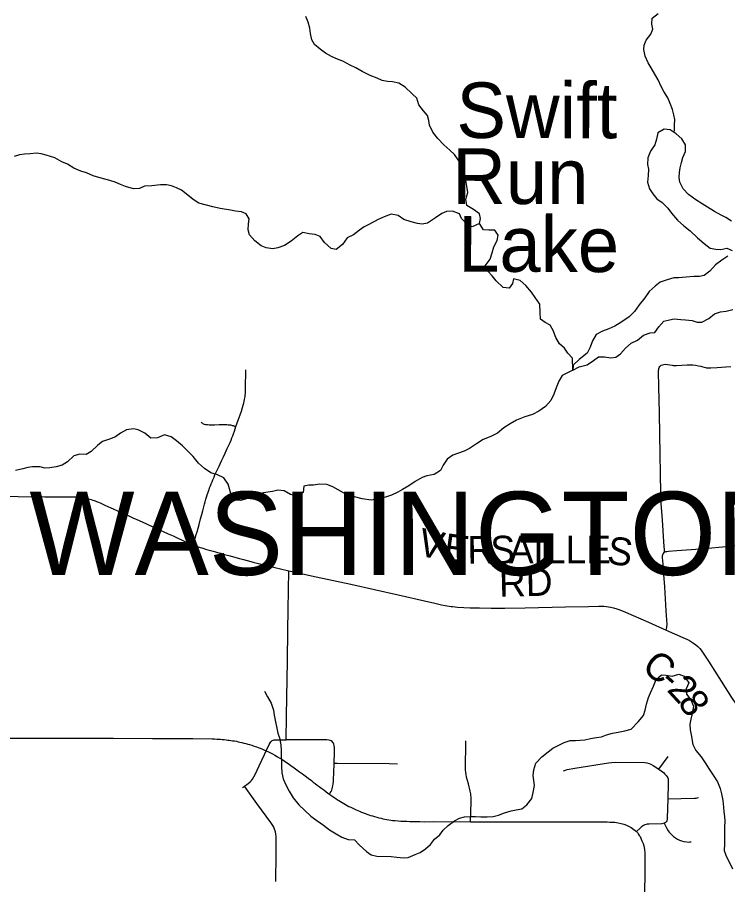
# Model space of a CAD drawing. Extents: x -87 to 2145, y -2128 to 440.
# Drawn here: x 115.85 to 154.23, y -1117.97 to -1071.11 of the extents above; entities that cross this region are included whole.
import ezdxf

# ---------------------------------------------------------------- set-up
doc = ezdxf.new("R2010")
doc.units = 0
for name, color, linetype in [('GM_X_City_Street', 7, 'Continuous'), ('GM_X_County_Road', 7, 'Continuous'), ('GM_X_County_Road_Text', 7, 'Continuous'), ('GM_X_Minor_Lake', 7, 'Continuous'), ('GM_X_Minor_Lake_Text', 7, 'Continuous'), ('GM_X_Minor_River', 7, 'Continuous'), ('GM_X_State_Route', 7, 'Continuous'), ('GM_X_Township_Road', 7, 'Continuous'), ('GM_X_Township_Text', 7, 'Continuous')]:
    doc.layers.add(name, color=color, linetype=linetype)

msp = doc.modelspace()

# ---------------------------------------------------------------- linework, layer by layer
at = {"layer": 'GM_X_City_Street'}
msp.add_line((150.505, -1111.735), (151.012, -1111.043), dxfattribs=at)
for points in [[(145.366, -1111.832), (145.47, -1111.782), (145.563, -1111.751), (145.982, -1111.677), (147.791, -1111.39), (147.969, -1111.366), (148.152, -1111.352), (149.761, -1111.383), (149.871, -1111.391), (149.984, -1111.422), (150.079, -1111.461), (150.205, -1111.53), (150.505, -1111.735), (150.643, -1111.827), (150.76, -1111.92), (150.843, -1111.998), (150.906, -1112.072), (150.965, -1112.15), (150.995, -1112.207), (151.01, -1112.254), (151.021, -1112.351), (151.02, -1112.532), (150.999, -1113.336), (150.966, -1114.387), (150.958, -1114.455), (150.939, -1114.522), (150.913, -1114.573), (150.869, -1114.612), (150.796, -1114.656), (150.674, -1114.681), (149.997, -1114.698), (149.884, -1114.709), (149.822, -1114.722), (149.749, -1114.748), (149.679, -1114.784), (149.585, -1114.846), (149.499, -1114.916), (149.303, -1115.098)], [(150.999, -1113.336), (152.449, -1113.309), (152.53, -1113.301), (152.578, -1113.292), (152.653, -1113.262)], [(150.796, -1114.656), (150.883, -1114.83), (150.941, -1114.94), (151.013, -1115.06), (151.077, -1115.142), (151.138, -1115.215), (151.228, -1115.307), (151.301, -1115.37), (151.419, -1115.454), (151.53, -1115.52), (151.631, -1115.569), (151.737, -1115.607), (151.862, -1115.639), (152.021, -1115.666), (152.116, -1115.671), (152.189, -1115.668), (152.267, -1115.655)]]:
    msp.add_lwpolyline(points, dxfattribs=at)
at = {"layer": 'GM_X_County_Road'}
for points in [[(114.36, -1096.986), (115.903, -1097.001), (117.342, -1097.012), (118.558, -1097.016), (118.753, -1097.019), (118.84, -1097.021), (118.922, -1097.023), (119.013, -1097.027), (119.107, -1097.031), (119.213, -1097.04), (119.293, -1097.049), (119.365, -1097.058), (119.445, -1097.071), (119.521, -1097.086), (119.595, -1097.101), (119.667, -1097.118), (119.758, -1097.142), (119.849, -1097.168), (119.923, -1097.192), (119.999, -1097.218), (120.061, -1097.242), (120.124, -1097.268), (120.229, -1097.312), (120.324, -1097.353), (120.437, -1097.402), (120.585, -1097.468), (120.749, -1097.541), (120.91, -1097.613), (121.036, -1097.669), (121.268, -1097.774), (121.539, -1097.897), (121.843, -1098.036), (122.101, -1098.154), (122.427, -1098.301), (122.828, -1098.484), (123.245, -1098.674), (123.477, -1098.779), (123.725, -1098.889), (124.007, -1099.015), (124.269, -1099.134), (124.526, -1099.252), (124.714, -1099.338), (124.87, -1099.41), (125.039, -1099.486), (125.161, -1099.538), (125.272, -1099.584), (125.361, -1099.619)], [(125.361, -1099.619), (125.423, -1099.643), (125.491, -1099.668), (125.617, -1099.714), (125.725, -1099.751), (125.821, -1099.781), (125.93, -1099.814), (126.027, -1099.842), (126.149, -1099.877), (126.288, -1099.916), (126.433, -1099.957), (126.555, -1099.992), (126.676, -1100.026), (126.839, -1100.072), (127.051, -1100.131), (127.344, -1100.211), (127.65, -1100.295), (127.861, -1100.354), (128.074, -1100.413), (128.262, -1100.465), (128.46, -1100.519), (128.655, -1100.571), (128.814, -1100.612), (128.963, -1100.649), (129.135, -1100.693), (129.308, -1100.734), (129.489, -1100.775), (129.773, -1100.84), (130.079, -1100.91), (130.526, -1101.011)], [(130.526, -1101.011), (131.997, -1101.337), (133.874, -1101.742), (136.436, -1102.315), (137.843, -1102.642), (138.419, -1102.774), (138.771, -1102.848), (138.964, -1102.889), (139.08, -1102.909), (139.188, -1102.928), (139.29, -1102.941), (139.384, -1102.951), (139.628, -1102.973), (140.315, -1103.009), (140.823, -1103.024), (141.463, -1103.036), (142.185, -1103.035), (143.3, -1103.019), (145.465, -1102.968), (146.712, -1102.94), (147.271, -1102.931), (147.535, -1102.936), (147.679, -1102.946), (147.789, -1102.96), (147.896, -1102.981), (148.057, -1103.016), (148.249, -1103.069), (148.404, -1103.124), (148.71, -1103.248), (149.956, -1103.798), (150.904, -1104.22)], [(150.904, -1104.22), (151.804, -1104.614), (152.054, -1104.733), (152.233, -1104.825), (152.386, -1104.923), (152.505, -1105.014), (152.617, -1105.113), (152.721, -1105.22), (152.796, -1105.309), (152.875, -1105.414), (152.988, -1105.576), (153.194, -1105.893), (153.88, -1106.973), (154.434, -1107.863), (154.981, -1108.66), (155.619, -1109.595), (155.878, -1109.994), (155.967, -1110.15)]]:
    msp.add_lwpolyline(points, dxfattribs=at)
at = {"layer": 'GM_X_Minor_Lake'}
for points in [[(154.434, -1082.132), (154.136, -1081.935), (153.878, -1081.798), (153.53, -1081.6), (153.143, -1081.37), (152.856, -1081.193), (152.519, -1080.964), (152.123, -1080.684), (151.828, -1080.376), (151.655, -1080.012), (151.62, -1079.76), (151.636, -1079.5), (151.672, -1079.24), (151.739, -1078.951), (151.815, -1078.693), (151.953, -1078.355), (151.961, -1078.005), (151.757, -1077.679), (151.451, -1077.411), (151.124, -1077.183), (150.793, -1077.155), (150.467, -1077.347), (150.379, -1077.686), (150.292, -1078.005), (150.063, -1078.34), (149.914, -1078.697), (149.896, -1079.057), (149.961, -1079.309), (149.933, -1079.649), (149.905, -1080.009), (150.018, -1080.383), (150.183, -1080.647), (150.408, -1080.913), (150.685, -1081.11), (151, -1081.429), (151.206, -1081.684), (151.529, -1082.063), (151.864, -1082.371), (152.21, -1082.65), (152.604, -1083.03), (152.959, -1083.339), (153.296, -1083.578), (153.596, -1083.635), (153.857, -1083.651), (154.19, -1083.589), (154.469, -1083.716)], [(154.241, -1084.021), (153.925, -1084.224), (153.567, -1084.486), (153.268, -1084.829), (152.971, -1085.062), (152.709, -1085.106), (152.407, -1085.109), (151.994, -1085.149), (151.601, -1085.179), (151.319, -1085.193), (150.955, -1085.294), (150.58, -1085.425), (150.314, -1085.629), (149.995, -1085.921), (149.756, -1086.266), (149.457, -1086.639), (149.207, -1087.013), (148.909, -1087.296), (148.511, -1087.557), (148.144, -1087.798), (147.809, -1087.94), (147.474, -1088.072), (147.128, -1088.253), (146.929, -1088.589), (146.811, -1088.926), (146.633, -1089.252), (146.203, -1089.601), (145.884, -1089.903), (145.868, -1090.173), (146.214, -1090.002), (146.649, -1089.883), (146.986, -1089.651), (147.252, -1089.447), (147.584, -1089.456), (147.925, -1089.514), (148.187, -1089.481), (148.442, -1089.297), (148.71, -1088.993), (149.018, -1088.721), (149.364, -1088.549), (149.692, -1088.277), (150.046, -1088.155), (150.298, -1088.132), (150.516, -1087.837), (150.784, -1087.533), (151.098, -1087.45), (151.35, -1087.406), (151.702, -1087.435), (151.962, -1087.461), (152.314, -1087.5), (152.583, -1087.577), (152.845, -1087.583)], [(152.845, -1087.583), (153.221, -1087.382), (153.518, -1087.139), (153.842, -1087.027), (154.155, -1086.994), (154.509, -1086.892)]]:
    msp.add_lwpolyline(points, dxfattribs=at)
at = {"layer": 'GM_X_Minor_River'}
for points in [[(145.868, -1090.173), (145.843, -1089.522), (145.597, -1089.256), (145.422, -1088.991), (145.146, -1088.754), (144.952, -1088.419), (144.8, -1088.025), (144.635, -1087.74), (144.377, -1087.594), (144.12, -1087.417), (144.107, -1087.066), (144.077, -1086.615), (143.824, -1086.249), (143.639, -1085.954), (143.335, -1085.606), (143.03, -1085.328), (142.669, -1085.249), (142.603, -1085.497), (142.427, -1085.753), (142.096, -1085.705), (141.732, -1085.345), (141.506, -1085.079), (141.271, -1084.823), (141.126, -1084.539), (141.396, -1084.186), (141.504, -1083.838), (141.602, -1083.51), (141.77, -1083.174), (141.827, -1082.885), (141.652, -1082.611), (141.32, -1082.612), (141.039, -1082.585), (140.815, -1082.259), (140.881, -1081.98), (140.827, -1081.729), (140.5, -1081.5), (140.133, -1081.281), (140.09, -1080.94), (140.199, -1080.572), (140.146, -1080.23), (140.093, -1079.908), (140.018, -1079.656), (139.795, -1079.26), (139.762, -1078.929), (139.48, -1078.521), (139.224, -1078.285), (138.888, -1078.006), (138.564, -1077.657), (138.3, -1077.31), (138.117, -1076.935), (138.092, -1076.684), (138.008, -1076.422), (137.802, -1076.166), (137.538, -1075.839), (137.445, -1075.486), (137.179, -1075.249), (136.815, -1074.88), (136.458, -1074.67), (136.128, -1074.592), (135.846, -1074.585), (135.566, -1074.518), (135.297, -1074.401), (134.918, -1074.252), (134.481, -1074.03), (134.133, -1073.831), (133.844, -1073.694), (133.447, -1073.484), (133.187, -1073.397), (132.829, -1073.228), (132.511, -1073.04), (132.214, -1072.832), (131.908, -1072.584), (131.763, -1072.32), (131.69, -1071.978), (131.656, -1071.696), (131.573, -1071.374), (131.449, -1071.07)], [(151.351, -1077.341), (151.355, -1077.198), (151.361, -1076.938), (151.378, -1076.637), (151.333, -1076.386), (151.259, -1076.083), (151.125, -1075.769), (151.002, -1075.456), (150.788, -1075.12), (150.643, -1074.846), (150.47, -1074.48), (150.306, -1074.176), (150.102, -1073.84), (149.937, -1073.575), (149.784, -1073.211), (149.701, -1072.858), (149.727, -1072.608), (149.823, -1072.349), (150.082, -1072.024), (150.188, -1071.756), (150.144, -1071.484), (150.151, -1071.153), (150.479, -1070.9)], [(140.815, -1082.259), (140.429, -1082.43), (140.16, -1082.313), (139.856, -1081.985), (139.751, -1081.732), (139.362, -1081.582), (139.049, -1081.604), (138.785, -1081.718), (138.448, -1081.949), (138.01, -1082.228), (137.727, -1082.281), (137.466, -1082.255), (137.126, -1082.156), (136.737, -1082.026), (136.43, -1081.818), (136.05, -1081.738), (135.664, -1081.898), (135.349, -1082.03), (134.85, -1082.298), (134.596, -1082.431), (134.341, -1082.605), (134.013, -1082.857), (133.678, -1083.028), (133.418, -1083.391), (133.07, -1083.653), (132.8, -1083.595), (132.445, -1083.276), (132.211, -1082.95), (131.942, -1082.853), (131.621, -1082.815), (131.27, -1082.746), (131.015, -1082.909), (130.656, -1083.21), (130.279, -1083.44), (129.925, -1083.561), (129.652, -1083.613), (129.301, -1083.564), (129.032, -1083.457), (128.676, -1083.188), (128.401, -1082.861), (128.317, -1082.598), (128.334, -1082.269), (128.381, -1081.99), (128.225, -1081.726), (127.966, -1081.619), (127.645, -1081.581), (127.375, -1081.534), (126.814, -1081.449), (126.423, -1081.359), (125.664, -1081.149), (125.346, -1080.951), (124.981, -1080.651), (124.724, -1080.444), (124.455, -1080.327), (124.176, -1080.22), (123.905, -1080.163), (123.594, -1080.165), (123.12, -1080.212), (122.717, -1080.232), (122.453, -1080.355), (122.13, -1080.386), (121.691, -1080.244), (121.432, -1080.148), (121.133, -1080.02), (120.843, -1079.932), (120.383, -1079.81), (119.954, -1079.669), (119.585, -1079.519), (119.286, -1079.421), (118.897, -1079.261), (118.56, -1079.052), (118.251, -1078.924), (117.884, -1078.694), (117.404, -1078.562), (117.144, -1078.495), (116.883, -1078.458), (116.541, -1078.479), (116.238, -1078.511), (115.966, -1078.543), (115.683, -1078.626)], [(145.868, -1090.173), (145.299, -1090.459), (145.111, -1090.765), (144.972, -1091.131), (144.844, -1091.478), (144.676, -1091.814), (144.397, -1092.147), (144.029, -1092.388), (143.683, -1092.579), (143.268, -1092.699), (142.822, -1092.877), (142.475, -1093.069), (142.139, -1093.29), (141.79, -1093.571), (141.444, -1093.752), (141.028, -1093.922), (140.661, -1094.152), (140.283, -1094.412), (139.989, -1094.545), (139.644, -1094.676), (139.39, -1094.769), (139.084, -1094.981), (138.855, -1095.315), (138.718, -1095.592), (138.371, -1095.813), (137.978, -1095.883), (137.724, -1095.976), (137.347, -1096.186), (137, -1096.427), (136.664, -1096.628), (136.409, -1096.771), (136.074, -1096.932), (135.75, -1097.034), (135.386, -1097.124), (134.971, -1097.203), (134.48, -1097.12), (134.15, -1097.041), (133.9, -1096.985), (133.482, -1096.803), (133.194, -1096.646), (132.895, -1096.488), (132.577, -1096.359), (132.185, -1096.329), (131.852, -1096.39), (131.6, -1096.383), (131.337, -1096.446), (131.3, -1096.785), (130.974, -1096.976), (130.614, -1096.886), (130.266, -1096.697), (129.925, -1096.668), (129.641, -1096.74), (129.147, -1096.797), (128.773, -1096.897), (128.489, -1097.019), (128.184, -1097.151), (127.901, -1097.223), (127.64, -1097.196), (127.386, -1096.839), (127.321, -1096.588), (127.247, -1096.336), (127.013, -1095.99), (126.674, -1095.84), (126.305, -1095.73), (125.968, -1095.491), (125.633, -1095.192), (125.349, -1094.835), (125.024, -1094.516), (124.778, -1094.26), (124.453, -1093.991), (124.156, -1093.773), (123.796, -1093.663), (123.42, -1093.823), (123.068, -1093.843), (122.742, -1093.575), (122.384, -1093.395), (122.124, -1093.338), (121.75, -1093.398), (121.424, -1093.579), (121.148, -1093.781), (120.824, -1093.902), (120.459, -1094.022), (120.203, -1094.235), (119.843, -1094.565), (119.568, -1094.727), (119.227, -1094.718), (118.903, -1094.799), (118.564, -1095.129), (118.278, -1095.312), (117.954, -1095.403), (117.611, -1095.453), (117.339, -1095.466), (117.079, -1095.399), (116.677, -1095.398), (116.424, -1095.441), (116.151, -1095.513), (115.757, -1095.592)], [(129.2, -1107.529), (129.375, -1107.834), (129.568, -1108.17), (129.691, -1108.543), (129.735, -1108.815), (129.798, -1109.177), (129.87, -1109.519), (129.935, -1109.781), (130.02, -1110.033), (130.082, -1110.415), (130.105, -1110.726), (130.109, -1110.996), (130.122, -1111.337), (130.126, -1111.597), (130.149, -1111.928), (130.222, -1112.261), (130.385, -1112.616), (130.539, -1112.92), (130.762, -1113.287), (131.066, -1113.665), (131.381, -1113.974), (131.706, -1114.273), (132.043, -1114.513), (132.389, -1114.762), (132.715, -1115.011), (133.083, -1115.232), (133.391, -1115.41), (133.72, -1115.539), (134.061, -1115.548), (134.336, -1115.846), (134.711, -1116.177), (134.978, -1116.364), (135.269, -1116.432), (136.043, -1116.453), (136.364, -1116.491), (136.725, -1116.521), (136.977, -1116.508), (137.342, -1116.337), (137.626, -1116.245), (137.902, -1116.032), (138.179, -1115.809), (138.396, -1115.524), (138.683, -1115.282), (138.86, -1115.026), (139.127, -1114.773), (139.464, -1114.521), (139.749, -1114.389), (140.022, -1114.306), (140.364, -1114.295), (140.616, -1114.292), (140.897, -1114.319), (141.239, -1114.308), (141.571, -1114.287), (141.844, -1114.224), (142.179, -1114.093), (142.534, -1113.982), (142.796, -1113.939), (143.109, -1113.887), (143.376, -1113.654), (143.655, -1113.311), (143.732, -1112.993), (143.791, -1112.624), (143.767, -1112.343), (143.722, -1112.071), (143.759, -1111.772), (143.868, -1111.415), (144.197, -1111.063), (144.525, -1110.801), (144.791, -1110.608), (145.045, -1110.475), (145.401, -1110.294), (145.715, -1110.192), (146.007, -1110.179), (146.258, -1110.176), (146.521, -1110.143), (146.814, -1110.08), (147.147, -1110.029), (147.409, -1109.996), (147.683, -1109.883), (148.017, -1109.781), (148.31, -1109.729), (148.673, -1109.668), (149.017, -1109.567), (149.388, -1109.186), (149.677, -1108.833), (149.774, -1108.555), (149.842, -1108.217), (149.95, -1107.859), (150.067, -1107.602), (150.225, -1107.246), (150.364, -1106.889), (150.651, -1106.646), (150.912, -1106.653), (151.243, -1106.711), (151.587, -1106.61), (151.887, -1106.707), (152.13, -1107.074), (151.982, -1107.39), (152.006, -1107.681), (152.24, -1107.997), (152.384, -1108.331)], [(152.384, -1108.331), (152.315, -1108.72), (152.247, -1109.029), (152.191, -1109.297), (152.214, -1109.618), (152.269, -1109.88), (152.358, -1110.403), (152.521, -1110.727), (152.795, -1111.075), (153.019, -1111.401), (153.233, -1111.736), (153.447, -1112.062), (153.68, -1112.419), (153.823, -1112.783), (153.907, -1113.065), (153.98, -1113.427), (154.012, -1113.789), (154.026, -1114.049), (154.061, -1114.3), (154.085, -1114.561), (154.069, -1114.831), (154.064, -1115.092), (154.066, -1115.432), (154.068, -1115.793), (154.051, -1116.133), (154.125, -1116.385), (154.497, -1117.121)]]:
    msp.add_lwpolyline(points, dxfattribs=at)
at = {"layer": 'GM_X_State_Route'}
for p, q in [((149.762, -1116.713), (149.759, -1116.863)), ((149.759, -1116.863), (149.756, -1117.113))]:
    msp.add_line(p, q, dxfattribs=at)
for points in [[(114.744, -1110.065), (116.65, -1110.065), (118.416, -1110.058), (121.042, -1110.06), (123.147, -1110.073), (124.436, -1110.08), (125.326, -1110.084), (126.374, -1110.099), (126.506, -1110.102), (126.63, -1110.106), (126.726, -1110.112), (126.832, -1110.119), (126.923, -1110.128), (127.034, -1110.138), (127.134, -1110.149), (127.223, -1110.16), (127.305, -1110.171), (127.39, -1110.182), (127.474, -1110.195), (127.583, -1110.212), (127.687, -1110.23), (127.787, -1110.249), (127.882, -1110.269), (127.986, -1110.292), (128.097, -1110.321), (128.203, -1110.349), (128.301, -1110.377), (128.401, -1110.407), (128.52, -1110.446), (128.644, -1110.488), (128.77, -1110.531), (128.92, -1110.585), (129.056, -1110.638), (129.174, -1110.685), (129.301, -1110.741), (129.425, -1110.8), (129.527, -1110.85), (129.644, -1110.911), (129.772, -1110.981), (129.914, -1111.063), (130.044, -1111.141), (130.191, -1111.234), (130.343, -1111.334), (130.489, -1111.434), (130.632, -1111.534), (130.808, -1111.66), (130.951, -1111.764), (131.103, -1111.874), (131.253, -1111.985), (131.4, -1112.096), (131.574, -1112.228), (131.743, -1112.356), (131.843, -1112.432), (131.938, -1112.504), (132.051, -1112.591), (132.168, -1112.68), (132.296, -1112.775), (132.409, -1112.86), (132.526, -1112.946), (132.635, -1113.025), (132.715, -1113.082), (132.739, -1113.099), (132.848, -1113.177), (132.963, -1113.257), (133.056, -1113.32), (133.151, -1113.383), (133.232, -1113.435), (133.312, -1113.485), (133.408, -1113.543), (133.494, -1113.593), (133.583, -1113.643), (133.668, -1113.691), (133.77, -1113.745), (133.874, -1113.797), (133.972, -1113.845), (134.054, -1113.884), (134.152, -1113.93), (134.247, -1113.973), (134.338, -1114.012), (134.441, -1114.053), (134.553, -1114.097), (134.664, -1114.138), (134.744, -1114.166), (134.842, -1114.199), (134.942, -1114.231), (135.05, -1114.264), (135.157, -1114.294), (135.272, -1114.327), (135.393, -1114.359), (135.502, -1114.388), (135.601, -1114.411), (135.716, -1114.435), (135.823, -1114.455), (135.931, -1114.472), (136.035, -1114.487), (136.131, -1114.5), (136.274, -1114.516), (136.424, -1114.529), (136.567, -1114.537), (136.754, -1114.546), (136.893, -1114.552), (137.051, -1114.557), (137.199, -1114.561), (137.414, -1114.565), (137.607, -1114.568), (137.837, -1114.572), (138.338, -1114.57), (140.345, -1114.582), (143.786, -1114.589), (145.065, -1114.587), (146.608, -1114.588), (146.634, -1114.588)], [(146.634, -1114.588), (147.726, -1114.588), (147.859, -1114.59), (148.009, -1114.597), (148.139, -1114.606), (148.318, -1114.63), (148.478, -1114.663), (148.62, -1114.703), (148.774, -1114.763), (148.909, -1114.827), (149.023, -1114.894), (149.092, -1114.941), (149.17, -1114.994), (149.242, -1115.049), (149.303, -1115.098), (149.352, -1115.159), (149.396, -1115.222), (149.457, -1115.32), (149.498, -1115.382), (149.537, -1115.461), (149.565, -1115.524), (149.604, -1115.614), (149.634, -1115.683), (149.66, -1115.751), (149.701, -1115.878), (149.723, -1115.975), (149.74, -1116.091), (149.753, -1116.236), (149.761, -1116.519), (149.762, -1116.688), (149.762, -1116.713)], [(149.756, -1117.113), (149.75, -1117.512), (149.709, -1119.75), (149.706, -1119.943), (149.689, -1120.886), (149.688, -1120.918), (149.658, -1122.568), (149.646, -1123.246), (149.627, -1123.9), (149.626, -1124.251), (149.623, -1124.997), (149.617, -1125.865), (149.608, -1126.603), (149.606, -1127.973)]]:
    msp.add_lwpolyline(points, dxfattribs=at)
at = {"layer": 'GM_X_Township_Road'}
for p, q in [((130.371, -1110.143), (130.397, -1108.85)), ((135.95, -1111.434), (136.397, -1111.438)), ((128.024, -1112.725), (128.123, -1112.655))]:
    msp.add_line(p, q, dxfattribs=at)
for points in [[(150.827, -1100.014), (150.819, -1099.898), (150.786, -1099.45), (150.712, -1098.271), (150.646, -1097.372), (150.628, -1096.984), (150.626, -1096.937), (150.624, -1096.896), (150.623, -1096.856), (150.622, -1096.816), (150.562, -1093.647), (150.545, -1092.49), (150.522, -1091.073), (150.502, -1090.256), (150.504, -1090.195), (150.511, -1090.135), (150.519, -1090.087), (150.533, -1090.036), (150.56, -1089.985), (150.598, -1089.942), (150.648, -1089.906), (150.709, -1089.879), (150.777, -1089.864), (150.871, -1089.857), (150.973, -1089.867), (151.103, -1089.886), (151.23, -1089.911), (151.28, -1089.921), (151.311, -1089.925), (151.421, -1089.93), (151.476, -1089.93), (152.053, -1089.886), (152.193, -1089.887), (152.351, -1089.895), (152.492, -1089.905), (152.663, -1089.934), (152.78, -1089.962), (152.834, -1089.977), (152.893, -1089.993), (152.972, -1090.02), (153.029, -1090.037), (153.094, -1090.05), (153.168, -1090.054), (153.325, -1090.05), (153.666, -1090.033), (154.129, -1089.989), (154.396, -1089.97)], [(127.663, -1093.227), (127.782, -1092.885), (127.884, -1092.596), (127.958, -1092.382), (128.02, -1092.189), (128.057, -1092.069), (128.089, -1091.954), (128.114, -1091.859), (128.133, -1091.764), (128.149, -1091.683), (128.162, -1091.588), (128.168, -1091.518), (128.174, -1091.443), (128.177, -1091.338), (128.179, -1091.171), (128.19, -1090.155)], [(125.361, -1099.619), (125.412, -1099.435), (125.462, -1099.252), (125.516, -1099.059), (125.56, -1098.903), (125.614, -1098.714), (125.668, -1098.519), (125.755, -1098.202), (125.82, -1097.97), (125.872, -1097.776), (125.931, -1097.557), (125.97, -1097.416), (126.007, -1097.284), (126.044, -1097.154), (126.078, -1097.032), (126.113, -1096.915), (126.141, -1096.819), (126.174, -1096.722), (126.208, -1096.624), (126.243, -1096.535), (126.284, -1096.427), (126.328, -1096.316), (126.371, -1096.21), (126.419, -1096.095), (126.48, -1095.956), (126.532, -1095.832), (126.58, -1095.728), (126.636, -1095.613), (126.701, -1095.476), (126.76, -1095.355), (126.816, -1095.233), (126.888, -1095.077), (126.988, -1094.864), (127.083, -1094.662), (127.198, -1094.408), (127.261, -1094.27), (127.343, -1094.083), (127.398, -1093.957), (127.448, -1093.833), (127.487, -1093.729), (127.528, -1093.614), (127.578, -1093.473), (127.663, -1093.227)], [(125.788, -1092.987), (125.819, -1093.02), (125.853, -1093.046), (125.899, -1093.07), (125.947, -1093.087), (126.013, -1093.105), (126.075, -1093.113), (126.124, -1093.118), (126.22, -1093.122), (126.324, -1093.124), (126.511, -1093.122), (126.754, -1093.115), (126.956, -1093.113), (127.075, -1093.113), (127.171, -1093.117), (127.244, -1093.122), (127.312, -1093.128), (127.362, -1093.135), (127.42, -1093.146), (127.466, -1093.159), (127.518, -1093.174), (127.577, -1093.193), (127.663, -1093.227)], [(150.827, -1100.014), (150.857, -1099.994), (150.892, -1099.981), (150.947, -1099.968), (151.043, -1099.959), (151.479, -1099.926), (151.999, -1099.888), (152.782, -1099.826), (154.353, -1099.682), (154.973, -1099.636)], [(150.904, -1104.22), (150.93, -1104.147), (150.946, -1104.088), (150.95, -1104.042), (150.953, -1103.998), (150.956, -1103.961), (150.956, -1103.929), (150.956, -1103.892), (150.946, -1103.685), (150.912, -1103.175), (150.834, -1101.874), (150.787, -1101.225), (150.763, -1100.833), (150.719, -1100.292), (150.718, -1100.239), (150.72, -1100.203), (150.724, -1100.157), (150.736, -1100.117), (150.76, -1100.077), (150.8, -1100.033), (150.827, -1100.014)], [(130.397, -1108.85), (130.451, -1105.876), (130.472, -1104.236), (130.487, -1103.103), (130.526, -1101.011)], [(129.301, -1110.741), (129.46, -1110.404), (129.505, -1110.313), (129.545, -1110.256), (129.583, -1110.218), (129.627, -1110.188), (129.676, -1110.166), (129.728, -1110.155), (129.792, -1110.15), (130.371, -1110.143)], [(132.973, -1111.409), (132.986, -1110.811), (132.987, -1110.575), (132.976, -1110.463), (132.956, -1110.388), (132.931, -1110.331), (132.907, -1110.293), (132.867, -1110.247), (132.806, -1110.203), (132.751, -1110.18), (132.683, -1110.161), (132.573, -1110.149), (132.384, -1110.142), (131.859, -1110.145), (130.371, -1110.143)], [(140.345, -1114.582), (140.374, -1113.516), (140.372, -1113.321), (140.348, -1113.061), (140.321, -1112.917), (140.221, -1112.521), (140.125, -1112.173), (140.095, -1112.027), (140.077, -1111.896), (140.071, -1111.78), (140.082, -1110.21)], [(128.123, -1112.655), (128.317, -1112.514), (128.431, -1112.417), (128.501, -1112.345), (128.564, -1112.267), (128.636, -1112.155), (128.706, -1112.023), (128.92, -1111.549), (129.206, -1110.941), (129.301, -1110.741)], [(132.715, -1113.082), (132.758, -1113.014), (132.804, -1112.942), (132.836, -1112.864), (132.857, -1112.797), (132.88, -1112.715), (132.896, -1112.635), (132.914, -1112.531), (132.928, -1112.407), (132.939, -1112.278), (132.961, -1111.943), (132.973, -1111.409)], [(132.973, -1111.409), (133.137, -1111.41), (135.95, -1111.434)], [(129.828, -1117.801), (129.833, -1116.327), (129.838, -1116.082), (129.841, -1115.524), (129.837, -1115.359), (129.823, -1115.242), (129.798, -1115.128), (129.754, -1114.985), (129.709, -1114.877), (129.652, -1114.775), (129.542, -1114.61), (128.792, -1113.596), (128.123, -1112.655)]]:
    msp.add_lwpolyline(points, dxfattribs=at)

# ---------------------------------------------------------------- texts
at = {"layer": 'GM_X_County_Road_Text'}
for s, rotation, p in [('V', 347.6763, (137.409, -1100.156)), ('E', 351.8118, (138.815, -1100.459)), ('R', 0.5842, (140.176, -1100.635)), ('S', 0.0095, (141.404, -1100.622)), ('A', 0.0131, (142.416, -1100.622)), ('I', 0.0078, (143.736, -1100.622)), ('L', 0.0107, (144.352, -1100.622)), ('L', 0.0086, (145.474, -1100.622)), ('E', 0.0107, (146.596, -1100.621)), ('S', 352.2119, (147.664, -1100.617)), ('RD', 1.4672, (141.893, -1102.425)), ('C', 321.7358, (149.521, -1106.348)), ('-', 318.5402, (150.472, -1107.096)), ('2', 312.6038, (150.904, -1107.476)), ('8', 304.2587, (151.494, -1108.11))]:
    msp.add_text(s, height=1.5, rotation=rotation, dxfattribs=at).set_placement(p)
at = {"layer": 'GM_X_Minor_Lake_Text'}
for s, height, rotation, p in [('Swift', 3.0003, 359.8669, (139.576, -1077.628)), ('Run', 3.0004, 359.8526, (139.345, -1081.188)), ('Lake', 3.0004, 359.8377, (139.666, -1084.853))]:
    msp.add_text(s, height=height, rotation=rotation, dxfattribs=at).set_placement(p)
at = {"layer": 'GM_X_Township_Text'}
msp.add_text('WASHINGTON', height=4.5, rotation=0, dxfattribs=at).set_placement((116.505, -1101.245))

doc.saveas('drawing.dxf')
